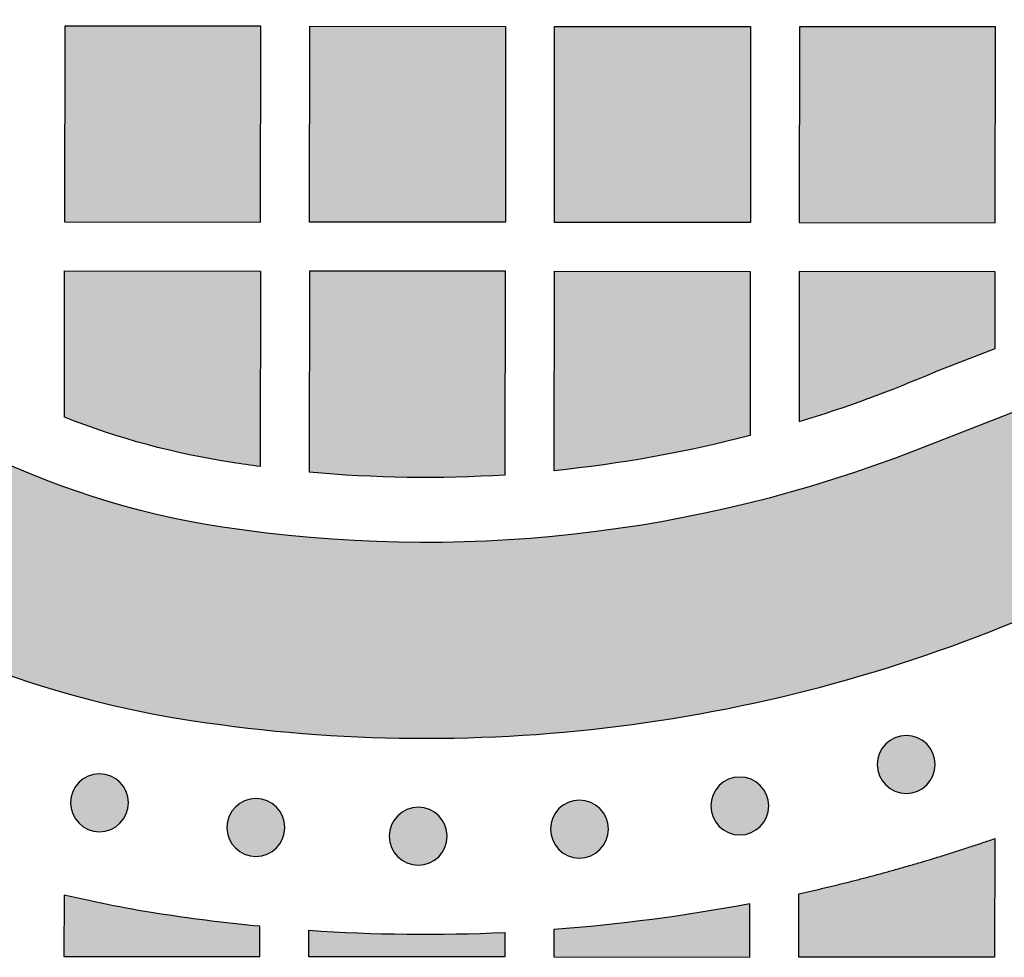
# Model space of a CAD drawing. Header units: millimetres. Extents: x -3873 to -97, y 912 to 4165.
# Tile 396 of 656: x -1791 to -1731, y 2715 to 2772. Entities that reach past the tile are written whole.
import ezdxf

# ---------------------------------------------------------------- set-up
doc = ezdxf.new("R2010")
doc.units = ezdxf.units.MM
doc.layers.add('pattern', color=7, linetype='Continuous', true_color=0x000000)

msp = doc.modelspace()

# ---------------------------------------------------------------- hatches: boundary and pattern name
at = {"layer": 'pattern'}
for points in [[(-1727.66, 2736.284), (-1721.893, 2751.304), (-1736.125, 2745.75), (-1738.634, 2744.818), (-1741.181, 2743.964), (-1743.763, 2743.191), (-1746.376, 2742.501), (-1749.016, 2741.895), (-1751.679, 2741.376), (-1754.36, 2740.944), (-1757.055, 2740.6), (-1759.761, 2740.345), (-1762.471, 2740.178), (-1765.183, 2740.102), (-1767.891, 2740.114), (-1770.592, 2740.214), (-1773.281, 2740.402), (-1775.954, 2740.677), (-1778.606, 2741.037), (-1779.6, 2741.198), (-1780.594, 2741.379), (-1781.586, 2741.58), (-1782.577, 2741.802), (-1783.566, 2742.043), (-1784.552, 2742.304), (-1785.534, 2742.586), (-1786.513, 2742.887), (-1787.487, 2743.209), (-1788.455, 2743.55), (-1789.418, 2743.911), (-1790.374, 2744.291), (-1791.324, 2744.691), (-1792.265, 2745.11), (-1793.199, 2745.548), (-1794.123, 2746.005), (-1795.039, 2746.48), (-1795.944, 2746.973), (-1796.839, 2747.484), (-1797.723, 2748.012), (-1798.596, 2748.558), (-1799.457, 2749.12), (-1800.305, 2749.699), (-1801.141, 2750.293), (-1801.963, 2750.903), (-1802.771, 2751.528), (-1803.566, 2752.168), (-1804.345, 2752.822), (-1805.11, 2753.49), (-1805.86, 2754.171), (-1806.594, 2754.864), (-1807.313, 2755.57), (-1808.017, 2756.29), (-1808.71, 2757.025), (-1809.389, 2757.776), (-1810.055, 2758.542), (-1810.708, 2759.323), (-1811.347, 2760.119), (-1811.97, 2760.928), (-1812.579, 2761.751), (-1813.172, 2762.588), (-1813.749, 2763.437), (-1814.31, 2764.299), (-1814.854, 2765.173), (-1815.381, 2766.058), (-1815.89, 2766.954), (-1816.382, 2767.86), (-1816.855, 2768.776), (-1817.31, 2769.702), (-1817.746, 2770.636), (-1818.164, 2771.578), (-1818.562, 2772.528), (-1818.941, 2773.485), (-1819.3, 2774.448), (-1819.639, 2775.418), (-1819.959, 2776.392), (-1820.259, 2777.371), (-1820.539, 2778.354), (-1820.798, 2779.34), (-1821.038, 2780.33), (-1821.258, 2781.321), (-1821.457, 2782.314), (-1821.637, 2783.308), (-1821.796, 2784.302), (-1822.151, 2786.955), (-1822.421, 2789.628), (-1822.605, 2792.317), (-1822.701, 2795.018), (-1822.708, 2797.727), (-1822.626, 2800.438), (-1822.455, 2803.149), (-1822.196, 2805.854), (-1821.847, 2808.548), (-1821.41, 2811.229), (-1820.886, 2813.89), (-1820.276, 2816.529), (-1819.581, 2819.141), (-1818.804, 2821.722), (-1817.946, 2824.268), (-1817.009, 2826.775), (-1811.43, 2840.997), (-1826.46, 2835.256), (-1827.127, 2833.73), (-1827.768, 2832.189), (-1828.384, 2830.633), (-1828.973, 2829.063), (-1829.535, 2827.481), (-1830.07, 2825.885), (-1830.577, 2824.278), (-1831.056, 2822.66), (-1831.507, 2821.031), (-1831.929, 2819.393), (-1832.322, 2817.745), (-1832.686, 2816.09), (-1833.021, 2814.427), (-1833.326, 2812.758), (-1833.6, 2811.083), (-1833.845, 2809.403), (-1834.06, 2807.719), (-1834.244, 2806.032), (-1834.398, 2804.342), (-1834.522, 2802.651), (-1834.615, 2800.959), (-1834.678, 2799.266), (-1834.711, 2797.575), (-1834.713, 2795.885), (-1834.685, 2794.197), (-1834.628, 2792.513), (-1834.54, 2790.833), (-1834.423, 2789.157), (-1834.276, 2787.487), (-1834.101, 2785.823), (-1833.896, 2784.166), (-1833.663, 2782.517), (-1833.466, 2781.291), (-1833.245, 2780.066), (-1832.999, 2778.841), (-1832.728, 2777.619), (-1832.433, 2776.4), (-1832.112, 2775.183), (-1831.767, 2773.972), (-1831.398, 2772.765), (-1831.004, 2771.563), (-1830.585, 2770.368), (-1830.142, 2769.18), (-1829.675, 2768.001), (-1829.184, 2766.829), (-1828.67, 2765.668), (-1828.132, 2764.516), (-1827.571, 2763.375), (-1826.987, 2762.245), (-1826.381, 2761.128), (-1825.753, 2760.023), (-1825.104, 2758.932), (-1824.433, 2757.855), (-1823.741, 2756.792), (-1823.03, 2755.745), (-1822.298, 2754.714), (-1821.548, 2753.698), (-1820.779, 2752.7), (-1819.992, 2751.72), (-1819.187, 2750.757), (-1818.365, 2749.812), (-1817.528, 2748.886), (-1816.674, 2747.979), (-1815.805, 2747.092), (-1814.92, 2746.222), (-1814.014, 2745.367), (-1813.09, 2744.528), (-1812.147, 2743.704), (-1811.185, 2742.898), (-1810.206, 2742.109), (-1809.209, 2741.338), (-1808.196, 2740.586), (-1807.165, 2739.853), (-1806.119, 2739.139), (-1805.058, 2738.446), (-1803.982, 2737.774), (-1802.892, 2737.122), (-1801.788, 2736.492), (-1800.672, 2735.884), (-1799.544, 2735.299), (-1798.403, 2734.736), (-1797.253, 2734.196), (-1796.092, 2733.679), (-1794.921, 2733.186), (-1793.742, 2732.717), (-1792.555, 2732.272), (-1791.361, 2731.852), (-1790.16, 2731.455), (-1788.954, 2731.084), (-1787.743, 2730.736), (-1786.527, 2730.414), (-1785.308, 2730.116), (-1784.086, 2729.844), (-1782.862, 2729.596), (-1781.637, 2729.372), (-1780.412, 2729.173), (-1778.763, 2728.937), (-1777.107, 2728.73), (-1775.443, 2728.551), (-1773.773, 2728.402), (-1772.098, 2728.281), (-1770.418, 2728.191), (-1768.733, 2728.13), (-1767.046, 2728.1), (-1765.356, 2728.099), (-1763.664, 2728.129), (-1761.972, 2728.189), (-1760.279, 2728.279), (-1758.588, 2728.4), (-1756.898, 2728.551), (-1755.21, 2728.732), (-1753.526, 2728.944), (-1751.846, 2729.186), (-1750.17, 2729.458), (-1748.5, 2729.76), (-1746.837, 2730.091), (-1745.181, 2730.452), (-1743.533, 2730.842), (-1741.894, 2731.262), (-1740.265, 2731.71), (-1738.646, 2732.186), (-1737.037, 2732.69), (-1735.441, 2733.223), (-1733.857, 2733.782), (-1732.287, 2734.368), (-1730.73, 2734.981), (-1729.187, 2735.62)], [(-1776.278, 2759.721), (-1776.268, 2771.721), (-1788.268, 2771.731), (-1788.278, 2759.731)], [(-1761.268, 2771.707), (-1761.278, 2759.708), (-1773.278, 2759.718), (-1773.268, 2771.718)], [(-1746.278, 2759.695), (-1758.278, 2759.705), (-1758.268, 2771.705), (-1746.268, 2771.694)], [(-1731.268, 2771.681), (-1743.268, 2771.692), (-1743.278, 2759.692), (-1731.278, 2759.682)], [(-1776.291, 2744.75), (-1778.004, 2744.991), (-1779.319, 2745.21), (-1780.628, 2745.466), (-1781.93, 2745.759), (-1783.224, 2746.088), (-1784.509, 2746.454), (-1785.782, 2746.856), (-1787.042, 2747.293), (-1788.288, 2747.764), (-1788.281, 2756.731), (-1776.281, 2756.721)], [(-1761.292, 2744.247), (-1761.281, 2756.707), (-1773.281, 2756.718), (-1773.291, 2744.419), (-1771.796, 2744.297), (-1770.297, 2744.204), (-1768.797, 2744.14), (-1767.295, 2744.104), (-1765.793, 2744.097), (-1764.291, 2744.118), (-1762.79, 2744.168)], [(-1758.291, 2744.491), (-1758.281, 2756.705), (-1746.281, 2756.694), (-1746.29, 2746.65), (-1747.769, 2746.279), (-1749.255, 2745.936), (-1750.749, 2745.622), (-1752.249, 2745.338), (-1753.754, 2745.082), (-1755.263, 2744.856), (-1756.776, 2744.659)], [(-1743.289, 2747.498), (-1741.177, 2748.172), (-1739.085, 2748.906), (-1737.014, 2749.699), (-1734.968, 2750.55), (-1731.285, 2751.987), (-1731.281, 2756.681), (-1743.281, 2756.692)], [(-1735.477, 2725.242), (-1735.505, 2725.214), (-1735.534, 2725.187), (-1735.564, 2725.16), (-1735.595, 2725.134), (-1735.626, 2725.108), (-1735.659, 2725.083), (-1735.692, 2725.059), (-1735.726, 2725.035), (-1735.761, 2725.011), (-1735.797, 2724.988), (-1735.833, 2724.966), (-1735.871, 2724.945), (-1735.909, 2724.925), (-1735.947, 2724.905), (-1735.987, 2724.886), (-1736.027, 2724.868), (-1736.068, 2724.851), (-1736.109, 2724.835), (-1736.151, 2724.82), (-1736.193, 2724.806), (-1736.236, 2724.793), (-1736.28, 2724.781), (-1736.324, 2724.77), (-1736.368, 2724.76), (-1736.413, 2724.752), (-1736.458, 2724.744), (-1736.503, 2724.738), (-1736.549, 2724.732), (-1736.594, 2724.728), (-1736.64, 2724.725), (-1736.686, 2724.724), (-1736.732, 2724.723), (-1736.778, 2724.724), (-1736.824, 2724.726), (-1736.869, 2724.729), (-1736.915, 2724.733), (-1736.96, 2724.738), (-1737.006, 2724.745), (-1737.051, 2724.752), (-1737.095, 2724.761), (-1737.14, 2724.771), (-1737.183, 2724.782), (-1737.227, 2724.794), (-1737.27, 2724.807), (-1737.312, 2724.821), (-1737.354, 2724.836), (-1737.396, 2724.853), (-1737.436, 2724.87), (-1737.476, 2724.888), (-1737.516, 2724.906), (-1737.555, 2724.926), (-1737.593, 2724.947), (-1737.63, 2724.968), (-1737.666, 2724.99), (-1737.702, 2725.013), (-1737.737, 2725.036), (-1737.771, 2725.06), (-1737.804, 2725.085), (-1737.837, 2725.11), (-1737.868, 2725.136), (-1737.899, 2725.162), (-1737.929, 2725.189), (-1737.958, 2725.216), (-1737.986, 2725.244), (-1738.013, 2725.272), (-1738.041, 2725.301), (-1738.067, 2725.331), (-1738.093, 2725.362), (-1738.119, 2725.393), (-1738.144, 2725.426), (-1738.169, 2725.459), (-1738.193, 2725.493), (-1738.216, 2725.528), (-1738.239, 2725.564), (-1738.261, 2725.6), (-1738.282, 2725.638), (-1738.303, 2725.676), (-1738.322, 2725.715), (-1738.341, 2725.754), (-1738.359, 2725.794), (-1738.376, 2725.835), (-1738.392, 2725.876), (-1738.407, 2725.918), (-1738.421, 2725.961), (-1738.434, 2726.004), (-1738.446, 2726.047), (-1738.457, 2726.091), (-1738.467, 2726.135), (-1738.476, 2726.18), (-1738.483, 2726.225), (-1738.49, 2726.27), (-1738.495, 2726.316), (-1738.499, 2726.361), (-1738.502, 2726.407), (-1738.504, 2726.453), (-1738.505, 2726.499), (-1738.504, 2726.545), (-1738.502, 2726.591), (-1738.499, 2726.636), (-1738.495, 2726.682), (-1738.49, 2726.728), (-1738.483, 2726.773), (-1738.475, 2726.818), (-1738.467, 2726.862), (-1738.457, 2726.907), (-1738.446, 2726.951), (-1738.434, 2726.994), (-1738.42, 2727.037), (-1738.406, 2727.08), (-1738.391, 2727.121), (-1738.375, 2727.163), (-1738.358, 2727.203), (-1738.34, 2727.244), (-1738.321, 2727.283), (-1738.301, 2727.322), (-1738.281, 2727.36), (-1738.26, 2727.397), (-1738.238, 2727.433), (-1738.215, 2727.469), (-1738.191, 2727.504), (-1738.167, 2727.538), (-1738.143, 2727.571), (-1738.117, 2727.604), (-1738.091, 2727.635), (-1738.065, 2727.666), (-1738.038, 2727.696), (-1738.011, 2727.725), (-1737.984, 2727.753), (-1737.956, 2727.781), (-1737.927, 2727.808), (-1737.897, 2727.834), (-1737.866, 2727.861), (-1737.834, 2727.886), (-1737.802, 2727.912), (-1737.768, 2727.936), (-1737.734, 2727.96), (-1737.699, 2727.984), (-1737.664, 2728.006), (-1737.627, 2728.028), (-1737.59, 2728.05), (-1737.552, 2728.07), (-1737.513, 2728.09), (-1737.474, 2728.108), (-1737.434, 2728.126), (-1737.393, 2728.143), (-1737.351, 2728.159), (-1737.309, 2728.174), (-1737.267, 2728.189), (-1737.224, 2728.202), (-1737.18, 2728.214), (-1737.137, 2728.225), (-1737.092, 2728.234), (-1737.048, 2728.243), (-1737.003, 2728.251), (-1736.957, 2728.257), (-1736.912, 2728.262), (-1736.866, 2728.266), (-1736.82, 2728.269), (-1736.775, 2728.271), (-1736.729, 2728.272), (-1736.683, 2728.271), (-1736.637, 2728.269), (-1736.591, 2728.266), (-1736.545, 2728.262), (-1736.5, 2728.257), (-1736.455, 2728.25), (-1736.41, 2728.242), (-1736.365, 2728.234), (-1736.321, 2728.224), (-1736.277, 2728.213), (-1736.233, 2728.201), (-1736.191, 2728.188), (-1736.148, 2728.173), (-1736.106, 2728.158), (-1736.065, 2728.142), (-1736.024, 2728.125), (-1735.984, 2728.107), (-1735.945, 2728.088), (-1735.906, 2728.069), (-1735.868, 2728.048), (-1735.831, 2728.027), (-1735.794, 2728.005), (-1735.758, 2727.982), (-1735.724, 2727.958), (-1735.689, 2727.934), (-1735.656, 2727.91), (-1735.624, 2727.884), (-1735.592, 2727.859), (-1735.561, 2727.832), (-1735.532, 2727.806), (-1735.503, 2727.778), (-1735.474, 2727.751), (-1735.447, 2727.723), (-1735.42, 2727.694), (-1735.393, 2727.664), (-1735.367, 2727.633), (-1735.341, 2727.601), (-1735.316, 2727.569), (-1735.291, 2727.536), (-1735.267, 2727.501), (-1735.244, 2727.467), (-1735.221, 2727.431), (-1735.199, 2727.394), (-1735.178, 2727.357), (-1735.158, 2727.319), (-1735.138, 2727.28), (-1735.119, 2727.241), (-1735.101, 2727.201), (-1735.084, 2727.16), (-1735.068, 2727.119), (-1735.053, 2727.077), (-1735.039, 2727.034), (-1735.026, 2726.991), (-1735.014, 2726.948), (-1735.003, 2726.904), (-1734.993, 2726.859), (-1734.985, 2726.815), (-1734.977, 2726.77), (-1734.971, 2726.725), (-1734.965, 2726.679), (-1734.961, 2726.633), (-1734.958, 2726.588), (-1734.956, 2726.542), (-1734.956, 2726.496), (-1734.957, 2726.45), (-1734.958, 2726.404), (-1734.961, 2726.358), (-1734.966, 2726.313), (-1734.971, 2726.267), (-1734.977, 2726.222), (-1734.985, 2726.177), (-1734.994, 2726.132), (-1735.004, 2726.088), (-1735.015, 2726.044), (-1735.027, 2726.001), (-1735.04, 2725.958), (-1735.054, 2725.915), (-1735.069, 2725.873), (-1735.085, 2725.832), (-1735.102, 2725.791), (-1735.12, 2725.751), (-1735.139, 2725.712), (-1735.159, 2725.673), (-1735.18, 2725.635), (-1735.201, 2725.598), (-1735.223, 2725.561), (-1735.246, 2725.526), (-1735.269, 2725.491), (-1735.293, 2725.457), (-1735.318, 2725.423), (-1735.343, 2725.391), (-1735.369, 2725.359), (-1735.395, 2725.329), (-1735.422, 2725.299), (-1735.449, 2725.27)], [(-1784.887, 2722.896), (-1784.915, 2722.868), (-1784.944, 2722.841), (-1784.974, 2722.815), (-1785.005, 2722.788), (-1785.037, 2722.763), (-1785.069, 2722.737), (-1785.103, 2722.713), (-1785.137, 2722.689), (-1785.172, 2722.665), (-1785.207, 2722.643), (-1785.244, 2722.621), (-1785.281, 2722.599), (-1785.319, 2722.579), (-1785.358, 2722.559), (-1785.397, 2722.541), (-1785.437, 2722.523), (-1785.478, 2722.506), (-1785.52, 2722.49), (-1785.562, 2722.475), (-1785.604, 2722.46), (-1785.647, 2722.447), (-1785.69, 2722.435), (-1785.734, 2722.424), (-1785.779, 2722.415), (-1785.823, 2722.406), (-1785.868, 2722.398), (-1785.914, 2722.392), (-1785.959, 2722.387), (-1786.005, 2722.383), (-1786.05, 2722.38), (-1786.096, 2722.378), (-1786.142, 2722.377), (-1786.188, 2722.378), (-1786.234, 2722.38), (-1786.28, 2722.383), (-1786.326, 2722.387), (-1786.371, 2722.392), (-1786.416, 2722.399), (-1786.461, 2722.406), (-1786.506, 2722.415), (-1786.55, 2722.425), (-1786.594, 2722.436), (-1786.637, 2722.448), (-1786.68, 2722.461), (-1786.723, 2722.476), (-1786.765, 2722.491), (-1786.806, 2722.507), (-1786.847, 2722.524), (-1786.887, 2722.542), (-1786.926, 2722.561), (-1786.965, 2722.58), (-1787.003, 2722.601), (-1787.04, 2722.622), (-1787.077, 2722.644), (-1787.113, 2722.667), (-1787.147, 2722.691), (-1787.181, 2722.715), (-1787.215, 2722.739), (-1787.247, 2722.765), (-1787.279, 2722.79), (-1787.309, 2722.817), (-1787.339, 2722.843), (-1787.368, 2722.871), (-1787.396, 2722.898), (-1787.424, 2722.926), (-1787.451, 2722.955), (-1787.478, 2722.985), (-1787.504, 2723.016), (-1787.53, 2723.048), (-1787.555, 2723.08), (-1787.58, 2723.113), (-1787.604, 2723.148), (-1787.627, 2723.182), (-1787.65, 2723.218), (-1787.672, 2723.255), (-1787.693, 2723.292), (-1787.713, 2723.33), (-1787.733, 2723.369), (-1787.752, 2723.408), (-1787.77, 2723.448), (-1787.787, 2723.489), (-1787.803, 2723.53), (-1787.818, 2723.572), (-1787.832, 2723.615), (-1787.845, 2723.658), (-1787.857, 2723.701), (-1787.868, 2723.745), (-1787.878, 2723.79), (-1787.886, 2723.834), (-1787.894, 2723.879), (-1787.9, 2723.924), (-1787.906, 2723.97), (-1787.91, 2724.016), (-1787.913, 2724.061), (-1787.915, 2724.107), (-1787.915, 2724.153), (-1787.914, 2724.199), (-1787.913, 2724.245), (-1787.91, 2724.291), (-1787.905, 2724.336), (-1787.9, 2724.382), (-1787.894, 2724.427), (-1787.886, 2724.472), (-1787.877, 2724.517), (-1787.867, 2724.561), (-1787.856, 2724.605), (-1787.844, 2724.648), (-1787.831, 2724.691), (-1787.817, 2724.734), (-1787.802, 2724.776), (-1787.786, 2724.817), (-1787.768, 2724.858), (-1787.751, 2724.898), (-1787.732, 2724.937), (-1787.712, 2724.976), (-1787.691, 2725.014), (-1787.67, 2725.051), (-1787.648, 2725.088), (-1787.625, 2725.123), (-1787.602, 2725.158), (-1787.578, 2725.192), (-1787.553, 2725.226), (-1787.528, 2725.258), (-1787.502, 2725.29), (-1787.476, 2725.32), (-1787.449, 2725.35), (-1787.422, 2725.379), (-1787.394, 2725.407), (-1787.366, 2725.435), (-1787.337, 2725.462), (-1787.307, 2725.489), (-1787.276, 2725.515), (-1787.245, 2725.541), (-1787.212, 2725.566), (-1787.179, 2725.59), (-1787.145, 2725.614), (-1787.11, 2725.638), (-1787.074, 2725.661), (-1787.038, 2725.683), (-1787, 2725.704), (-1786.962, 2725.724), (-1786.924, 2725.744), (-1786.884, 2725.763), (-1786.844, 2725.781), (-1786.803, 2725.798), (-1786.762, 2725.814), (-1786.72, 2725.829), (-1786.678, 2725.843), (-1786.635, 2725.856), (-1786.591, 2725.868), (-1786.547, 2725.879), (-1786.503, 2725.889), (-1786.458, 2725.897), (-1786.413, 2725.905), (-1786.368, 2725.911), (-1786.322, 2725.917), (-1786.277, 2725.921), (-1786.231, 2725.924), (-1786.185, 2725.925), (-1786.139, 2725.926), (-1786.093, 2725.925), (-1786.047, 2725.923), (-1786.002, 2725.92), (-1785.956, 2725.916), (-1785.911, 2725.911), (-1785.865, 2725.904), (-1785.82, 2725.897), (-1785.776, 2725.888), (-1785.731, 2725.878), (-1785.687, 2725.867), (-1785.644, 2725.855), (-1785.601, 2725.842), (-1785.559, 2725.828), (-1785.517, 2725.813), (-1785.475, 2725.796), (-1785.435, 2725.779), (-1785.395, 2725.761), (-1785.355, 2725.743), (-1785.316, 2725.723), (-1785.278, 2725.702), (-1785.241, 2725.681), (-1785.205, 2725.659), (-1785.169, 2725.636), (-1785.134, 2725.613), (-1785.1, 2725.589), (-1785.067, 2725.564), (-1785.034, 2725.539), (-1785.003, 2725.513), (-1784.972, 2725.487), (-1784.942, 2725.46), (-1784.913, 2725.433), (-1784.885, 2725.405), (-1784.858, 2725.377), (-1784.83, 2725.348), (-1784.804, 2725.318), (-1784.777, 2725.287), (-1784.752, 2725.256), (-1784.727, 2725.223), (-1784.702, 2725.19), (-1784.678, 2725.156), (-1784.655, 2725.121), (-1784.632, 2725.085), (-1784.61, 2725.049), (-1784.589, 2725.011), (-1784.568, 2724.973), (-1784.548, 2724.934), (-1784.53, 2724.895), (-1784.512, 2724.855), (-1784.495, 2724.814), (-1784.479, 2724.773), (-1784.464, 2724.731), (-1784.45, 2724.688), (-1784.437, 2724.645), (-1784.425, 2724.602), (-1784.414, 2724.558), (-1784.404, 2724.514), (-1784.395, 2724.469), (-1784.387, 2724.424), (-1784.381, 2724.379), (-1784.376, 2724.333), (-1784.372, 2724.288), (-1784.369, 2724.242), (-1784.367, 2724.196), (-1784.366, 2724.15), (-1784.367, 2724.104), (-1784.369, 2724.058), (-1784.372, 2724.012), (-1784.376, 2723.967), (-1784.381, 2723.921), (-1784.388, 2723.876), (-1784.396, 2723.831), (-1784.404, 2723.787), (-1784.414, 2723.742), (-1784.425, 2723.698), (-1784.437, 2723.655), (-1784.451, 2723.612), (-1784.465, 2723.569), (-1784.48, 2723.528), (-1784.496, 2723.486), (-1784.513, 2723.445), (-1784.531, 2723.405), (-1784.55, 2723.366), (-1784.57, 2723.327), (-1784.59, 2723.289), (-1784.611, 2723.252), (-1784.633, 2723.216), (-1784.656, 2723.18), (-1784.68, 2723.145), (-1784.704, 2723.111), (-1784.728, 2723.078), (-1784.754, 2723.045), (-1784.779, 2723.014), (-1784.806, 2722.983), (-1784.832, 2722.953), (-1784.86, 2722.924)], [(-1745.672, 2722.697), (-1745.7, 2722.669), (-1745.729, 2722.642), (-1745.759, 2722.615), (-1745.79, 2722.589), (-1745.822, 2722.564), (-1745.854, 2722.538), (-1745.888, 2722.514), (-1745.922, 2722.49), (-1745.957, 2722.466), (-1745.992, 2722.444), (-1746.029, 2722.422), (-1746.066, 2722.4), (-1746.104, 2722.38), (-1746.143, 2722.36), (-1746.182, 2722.341), (-1746.222, 2722.324), (-1746.263, 2722.307), (-1746.305, 2722.29), (-1746.347, 2722.275), (-1746.389, 2722.261), (-1746.432, 2722.248), (-1746.476, 2722.236), (-1746.519, 2722.225), (-1746.564, 2722.216), (-1746.608, 2722.207), (-1746.653, 2722.199), (-1746.699, 2722.193), (-1746.744, 2722.188), (-1746.79, 2722.183), (-1746.836, 2722.18), (-1746.881, 2722.179), (-1746.927, 2722.178), (-1746.973, 2722.179), (-1747.019, 2722.181), (-1747.065, 2722.184), (-1747.111, 2722.188), (-1747.156, 2722.193), (-1747.201, 2722.2), (-1747.246, 2722.207), (-1747.291, 2722.216), (-1747.335, 2722.226), (-1747.379, 2722.237), (-1747.423, 2722.249), (-1747.465, 2722.262), (-1747.508, 2722.276), (-1747.55, 2722.292), (-1747.591, 2722.308), (-1747.632, 2722.325), (-1747.672, 2722.343), (-1747.711, 2722.362), (-1747.75, 2722.381), (-1747.788, 2722.402), (-1747.825, 2722.423), (-1747.862, 2722.445), (-1747.898, 2722.468), (-1747.932, 2722.491), (-1747.967, 2722.515), (-1748, 2722.54), (-1748.032, 2722.565), (-1748.064, 2722.591), (-1748.095, 2722.617), (-1748.124, 2722.644), (-1748.153, 2722.671), (-1748.182, 2722.699), (-1748.209, 2722.727), (-1748.236, 2722.756), (-1748.263, 2722.786), (-1748.289, 2722.817), (-1748.315, 2722.848), (-1748.34, 2722.881), (-1748.365, 2722.914), (-1748.389, 2722.948), (-1748.412, 2722.983), (-1748.435, 2723.019), (-1748.457, 2723.056), (-1748.478, 2723.093), (-1748.498, 2723.131), (-1748.518, 2723.17), (-1748.537, 2723.209), (-1748.555, 2723.249), (-1748.572, 2723.29), (-1748.588, 2723.331), (-1748.603, 2723.373), (-1748.617, 2723.416), (-1748.63, 2723.459), (-1748.642, 2723.502), (-1748.653, 2723.546), (-1748.663, 2723.59), (-1748.671, 2723.635), (-1748.679, 2723.68), (-1748.685, 2723.725), (-1748.691, 2723.771), (-1748.695, 2723.816), (-1748.698, 2723.862), (-1748.7, 2723.908), (-1748.7, 2723.954), (-1748.699, 2724), (-1748.698, 2724.046), (-1748.695, 2724.092), (-1748.69, 2724.137), (-1748.685, 2724.183), (-1748.679, 2724.228), (-1748.671, 2724.273), (-1748.662, 2724.318), (-1748.652, 2724.362), (-1748.641, 2724.406), (-1748.629, 2724.449), (-1748.616, 2724.492), (-1748.602, 2724.535), (-1748.587, 2724.577), (-1748.571, 2724.618), (-1748.554, 2724.659), (-1748.536, 2724.699), (-1748.517, 2724.738), (-1748.497, 2724.777), (-1748.476, 2724.815), (-1748.455, 2724.852), (-1748.433, 2724.889), (-1748.41, 2724.924), (-1748.387, 2724.959), (-1748.363, 2724.993), (-1748.338, 2725.026), (-1748.313, 2725.059), (-1748.287, 2725.09), (-1748.261, 2725.121), (-1748.234, 2725.151), (-1748.207, 2725.18), (-1748.179, 2725.208), (-1748.151, 2725.236), (-1748.122, 2725.263), (-1748.092, 2725.29), (-1748.061, 2725.316), (-1748.03, 2725.341), (-1747.997, 2725.367), (-1747.964, 2725.391), (-1747.93, 2725.415), (-1747.895, 2725.439), (-1747.859, 2725.461), (-1747.823, 2725.483), (-1747.785, 2725.505), (-1747.747, 2725.525), (-1747.709, 2725.545), (-1747.669, 2725.564), (-1747.629, 2725.581), (-1747.588, 2725.598), (-1747.547, 2725.615), (-1747.505, 2725.63), (-1747.463, 2725.644), (-1747.42, 2725.657), (-1747.376, 2725.669), (-1747.332, 2725.68), (-1747.288, 2725.689), (-1747.243, 2725.698), (-1747.198, 2725.706), (-1747.153, 2725.712), (-1747.107, 2725.717), (-1747.062, 2725.722), (-1747.016, 2725.725), (-1746.97, 2725.726), (-1746.924, 2725.727), (-1746.878, 2725.726), (-1746.832, 2725.724), (-1746.787, 2725.721), (-1746.741, 2725.717), (-1746.696, 2725.712), (-1746.65, 2725.705), (-1746.605, 2725.698), (-1746.561, 2725.689), (-1746.516, 2725.679), (-1746.473, 2725.668), (-1746.429, 2725.656), (-1746.386, 2725.643), (-1746.344, 2725.629), (-1746.302, 2725.613), (-1746.26, 2725.597), (-1746.22, 2725.58), (-1746.18, 2725.562), (-1746.14, 2725.543), (-1746.101, 2725.524), (-1746.063, 2725.503), (-1746.026, 2725.482), (-1745.99, 2725.46), (-1745.954, 2725.437), (-1745.919, 2725.414), (-1745.885, 2725.39), (-1745.852, 2725.365), (-1745.819, 2725.34), (-1745.788, 2725.314), (-1745.757, 2725.288), (-1745.727, 2725.261), (-1745.698, 2725.234), (-1745.67, 2725.206), (-1745.643, 2725.178), (-1745.615, 2725.149), (-1745.589, 2725.119), (-1745.563, 2725.088), (-1745.537, 2725.057), (-1745.512, 2725.024), (-1745.487, 2724.991), (-1745.463, 2724.957), (-1745.44, 2724.922), (-1745.417, 2724.886), (-1745.395, 2724.849), (-1745.374, 2724.812), (-1745.353, 2724.774), (-1745.334, 2724.735), (-1745.315, 2724.696), (-1745.297, 2724.656), (-1745.28, 2724.615), (-1745.264, 2724.574), (-1745.249, 2724.532), (-1745.235, 2724.489), (-1745.222, 2724.446), (-1745.21, 2724.403), (-1745.199, 2724.359), (-1745.189, 2724.315), (-1745.18, 2724.27), (-1745.173, 2724.225), (-1745.166, 2724.18), (-1745.161, 2724.134), (-1745.157, 2724.089), (-1745.154, 2724.043), (-1745.152, 2723.997), (-1745.151, 2723.951), (-1745.152, 2723.905), (-1745.154, 2723.859), (-1745.157, 2723.813), (-1745.161, 2723.768), (-1745.166, 2723.722), (-1745.173, 2723.677), (-1745.181, 2723.632), (-1745.189, 2723.587), (-1745.199, 2723.543), (-1745.21, 2723.499), (-1745.222, 2723.456), (-1745.236, 2723.413), (-1745.25, 2723.37), (-1745.265, 2723.328), (-1745.281, 2723.287), (-1745.298, 2723.246), (-1745.316, 2723.206), (-1745.335, 2723.167), (-1745.355, 2723.128), (-1745.375, 2723.09), (-1745.396, 2723.053), (-1745.418, 2723.016), (-1745.441, 2722.981), (-1745.465, 2722.946), (-1745.489, 2722.912), (-1745.513, 2722.878), (-1745.539, 2722.846), (-1745.565, 2722.815), (-1745.591, 2722.784), (-1745.618, 2722.754), (-1745.645, 2722.725)], [(-1775.308, 2721.378), (-1775.337, 2721.35), (-1775.366, 2721.323), (-1775.396, 2721.297), (-1775.426, 2721.27), (-1775.458, 2721.245), (-1775.49, 2721.219), (-1775.524, 2721.195), (-1775.558, 2721.171), (-1775.593, 2721.147), (-1775.629, 2721.125), (-1775.665, 2721.103), (-1775.702, 2721.081), (-1775.74, 2721.061), (-1775.779, 2721.041), (-1775.819, 2721.023), (-1775.859, 2721.005), (-1775.899, 2720.988), (-1775.941, 2720.972), (-1775.983, 2720.957), (-1776.025, 2720.942), (-1776.068, 2720.929), (-1776.112, 2720.917), (-1776.156, 2720.906), (-1776.2, 2720.897), (-1776.245, 2720.888), (-1776.29, 2720.88), (-1776.335, 2720.874), (-1776.38, 2720.869), (-1776.426, 2720.865), (-1776.472, 2720.862), (-1776.518, 2720.86), (-1776.564, 2720.859), (-1776.609, 2720.86), (-1776.655, 2720.862), (-1776.701, 2720.865), (-1776.747, 2720.869), (-1776.792, 2720.874), (-1776.837, 2720.881), (-1776.882, 2720.888), (-1776.927, 2720.897), (-1776.971, 2720.907), (-1777.015, 2720.918), (-1777.059, 2720.93), (-1777.102, 2720.943), (-1777.144, 2720.958), (-1777.186, 2720.973), (-1777.227, 2720.989), (-1777.268, 2721.006), (-1777.308, 2721.024), (-1777.348, 2721.043), (-1777.386, 2721.062), (-1777.424, 2721.083), (-1777.462, 2721.104), (-1777.498, 2721.126), (-1777.534, 2721.149), (-1777.569, 2721.172), (-1777.603, 2721.197), (-1777.636, 2721.221), (-1777.668, 2721.247), (-1777.7, 2721.272), (-1777.731, 2721.299), (-1777.761, 2721.325), (-1777.79, 2721.353), (-1777.818, 2721.38), (-1777.845, 2721.408), (-1777.872, 2721.437), (-1777.899, 2721.467), (-1777.925, 2721.498), (-1777.951, 2721.53), (-1777.976, 2721.562), (-1778.001, 2721.595), (-1778.025, 2721.629), (-1778.048, 2721.664), (-1778.071, 2721.7), (-1778.093, 2721.737), (-1778.114, 2721.774), (-1778.135, 2721.812), (-1778.154, 2721.851), (-1778.173, 2721.89), (-1778.191, 2721.93), (-1778.208, 2721.971), (-1778.224, 2722.012), (-1778.239, 2722.054), (-1778.253, 2722.097), (-1778.266, 2722.14), (-1778.278, 2722.183), (-1778.289, 2722.227), (-1778.299, 2722.272), (-1778.308, 2722.316), (-1778.315, 2722.361), (-1778.322, 2722.406), (-1778.327, 2722.452), (-1778.331, 2722.498), (-1778.334, 2722.543), (-1778.336, 2722.589), (-1778.336, 2722.635), (-1778.336, 2722.681), (-1778.334, 2722.727), (-1778.331, 2722.773), (-1778.327, 2722.818), (-1778.321, 2722.864), (-1778.315, 2722.909), (-1778.307, 2722.954), (-1778.298, 2722.999), (-1778.288, 2723.043), (-1778.277, 2723.087), (-1778.265, 2723.13), (-1778.252, 2723.173), (-1778.238, 2723.216), (-1778.223, 2723.258), (-1778.207, 2723.299), (-1778.19, 2723.34), (-1778.172, 2723.38), (-1778.153, 2723.419), (-1778.133, 2723.458), (-1778.113, 2723.496), (-1778.091, 2723.533), (-1778.069, 2723.57), (-1778.046, 2723.605), (-1778.023, 2723.64), (-1777.999, 2723.674), (-1777.974, 2723.708), (-1777.949, 2723.74), (-1777.923, 2723.772), (-1777.897, 2723.802), (-1777.87, 2723.832), (-1777.843, 2723.861), (-1777.815, 2723.889), (-1777.787, 2723.917), (-1777.758, 2723.944), (-1777.728, 2723.971), (-1777.698, 2723.997), (-1777.666, 2724.023), (-1777.633, 2724.048), (-1777.6, 2724.072), (-1777.566, 2724.096), (-1777.531, 2724.12), (-1777.495, 2724.143), (-1777.459, 2724.165), (-1777.422, 2724.186), (-1777.384, 2724.206), (-1777.345, 2724.226), (-1777.305, 2724.245), (-1777.265, 2724.263), (-1777.224, 2724.28), (-1777.183, 2724.296), (-1777.141, 2724.311), (-1777.099, 2724.325), (-1777.056, 2724.338), (-1777.012, 2724.35), (-1776.968, 2724.361), (-1776.924, 2724.371), (-1776.879, 2724.379), (-1776.834, 2724.387), (-1776.789, 2724.393), (-1776.744, 2724.399), (-1776.698, 2724.403), (-1776.652, 2724.406), (-1776.606, 2724.407), (-1776.56, 2724.408), (-1776.514, 2724.407), (-1776.469, 2724.405), (-1776.423, 2724.402), (-1776.377, 2724.398), (-1776.332, 2724.393), (-1776.286, 2724.386), (-1776.242, 2724.379), (-1776.197, 2724.37), (-1776.153, 2724.36), (-1776.109, 2724.349), (-1776.065, 2724.337), (-1776.022, 2724.324), (-1775.98, 2724.31), (-1775.938, 2724.295), (-1775.897, 2724.278), (-1775.856, 2724.261), (-1775.816, 2724.243), (-1775.776, 2724.224), (-1775.738, 2724.205), (-1775.7, 2724.184), (-1775.662, 2724.163), (-1775.626, 2724.141), (-1775.59, 2724.118), (-1775.555, 2724.095), (-1775.521, 2724.071), (-1775.488, 2724.046), (-1775.456, 2724.021), (-1775.424, 2723.995), (-1775.393, 2723.969), (-1775.363, 2723.942), (-1775.334, 2723.915), (-1775.306, 2723.887), (-1775.279, 2723.859), (-1775.252, 2723.83), (-1775.225, 2723.8), (-1775.199, 2723.769), (-1775.173, 2723.738), (-1775.148, 2723.705), (-1775.123, 2723.672), (-1775.099, 2723.638), (-1775.076, 2723.603), (-1775.053, 2723.567), (-1775.031, 2723.53), (-1775.01, 2723.493), (-1774.989, 2723.455), (-1774.97, 2723.416), (-1774.951, 2723.377), (-1774.933, 2723.337), (-1774.916, 2723.296), (-1774.9, 2723.255), (-1774.885, 2723.213), (-1774.871, 2723.17), (-1774.858, 2723.127), (-1774.846, 2723.084), (-1774.835, 2723.04), (-1774.825, 2722.996), (-1774.816, 2722.951), (-1774.809, 2722.906), (-1774.802, 2722.861), (-1774.797, 2722.815), (-1774.793, 2722.77), (-1774.79, 2722.724), (-1774.788, 2722.678), (-1774.788, 2722.632), (-1774.788, 2722.586), (-1774.79, 2722.54), (-1774.793, 2722.494), (-1774.797, 2722.449), (-1774.803, 2722.403), (-1774.809, 2722.358), (-1774.817, 2722.313), (-1774.826, 2722.269), (-1774.836, 2722.224), (-1774.847, 2722.18), (-1774.859, 2722.137), (-1774.872, 2722.094), (-1774.886, 2722.051), (-1774.901, 2722.01), (-1774.917, 2721.968), (-1774.934, 2721.927), (-1774.952, 2721.887), (-1774.971, 2721.848), (-1774.991, 2721.809), (-1775.011, 2721.771), (-1775.033, 2721.734), (-1775.055, 2721.698), (-1775.077, 2721.662), (-1775.101, 2721.627), (-1775.125, 2721.593), (-1775.15, 2721.56), (-1775.175, 2721.527), (-1775.201, 2721.496), (-1775.227, 2721.465), (-1775.254, 2721.435), (-1775.281, 2721.406)], [(-1755.495, 2721.282), (-1755.523, 2721.254), (-1755.552, 2721.227), (-1755.582, 2721.201), (-1755.613, 2721.174), (-1755.644, 2721.149), (-1755.677, 2721.123), (-1755.71, 2721.099), (-1755.744, 2721.075), (-1755.779, 2721.051), (-1755.815, 2721.029), (-1755.851, 2721.007), (-1755.889, 2720.985), (-1755.927, 2720.965), (-1755.965, 2720.945), (-1756.005, 2720.927), (-1756.045, 2720.909), (-1756.086, 2720.892), (-1756.127, 2720.876), (-1756.169, 2720.861), (-1756.212, 2720.846), (-1756.255, 2720.833), (-1756.298, 2720.821), (-1756.342, 2720.81), (-1756.386, 2720.801), (-1756.431, 2720.792), (-1756.476, 2720.784), (-1756.521, 2720.778), (-1756.567, 2720.773), (-1756.612, 2720.769), (-1756.658, 2720.766), (-1756.704, 2720.764), (-1756.75, 2720.763), (-1756.796, 2720.764), (-1756.842, 2720.766), (-1756.887, 2720.769), (-1756.933, 2720.773), (-1756.979, 2720.778), (-1757.024, 2720.785), (-1757.069, 2720.792), (-1757.113, 2720.801), (-1757.158, 2720.811), (-1757.202, 2720.822), (-1757.245, 2720.834), (-1757.288, 2720.847), (-1757.33, 2720.862), (-1757.372, 2720.877), (-1757.414, 2720.893), (-1757.454, 2720.91), (-1757.495, 2720.928), (-1757.534, 2720.947), (-1757.573, 2720.966), (-1757.611, 2720.987), (-1757.648, 2721.008), (-1757.684, 2721.03), (-1757.72, 2721.053), (-1757.755, 2721.077), (-1757.789, 2721.101), (-1757.822, 2721.125), (-1757.855, 2721.151), (-1757.886, 2721.176), (-1757.917, 2721.203), (-1757.947, 2721.229), (-1757.976, 2721.257), (-1758.004, 2721.284), (-1758.032, 2721.312), (-1758.059, 2721.341), (-1758.085, 2721.371), (-1758.112, 2721.402), (-1758.137, 2721.434), (-1758.163, 2721.466), (-1758.187, 2721.499), (-1758.211, 2721.533), (-1758.235, 2721.568), (-1758.257, 2721.604), (-1758.279, 2721.641), (-1758.3, 2721.678), (-1758.321, 2721.716), (-1758.341, 2721.755), (-1758.359, 2721.794), (-1758.377, 2721.834), (-1758.394, 2721.875), (-1758.41, 2721.916), (-1758.425, 2721.958), (-1758.439, 2722.001), (-1758.453, 2722.044), (-1758.465, 2722.087), (-1758.475, 2722.131), (-1758.485, 2722.176), (-1758.494, 2722.22), (-1758.502, 2722.265), (-1758.508, 2722.31), (-1758.513, 2722.356), (-1758.517, 2722.402), (-1758.52, 2722.447), (-1758.522, 2722.493), (-1758.523, 2722.539), (-1758.522, 2722.585), (-1758.52, 2722.631), (-1758.517, 2722.677), (-1758.513, 2722.722), (-1758.508, 2722.768), (-1758.501, 2722.813), (-1758.493, 2722.858), (-1758.485, 2722.903), (-1758.475, 2722.947), (-1758.464, 2722.991), (-1758.452, 2723.034), (-1758.439, 2723.077), (-1758.424, 2723.12), (-1758.409, 2723.162), (-1758.393, 2723.203), (-1758.376, 2723.244), (-1758.358, 2723.284), (-1758.339, 2723.323), (-1758.32, 2723.362), (-1758.299, 2723.4), (-1758.278, 2723.437), (-1758.256, 2723.474), (-1758.233, 2723.509), (-1758.209, 2723.544), (-1758.185, 2723.578), (-1758.161, 2723.612), (-1758.135, 2723.644), (-1758.11, 2723.676), (-1758.083, 2723.706), (-1758.057, 2723.736), (-1758.029, 2723.765), (-1758.002, 2723.793), (-1757.974, 2723.821), (-1757.945, 2723.848), (-1757.915, 2723.875), (-1757.884, 2723.901), (-1757.852, 2723.927), (-1757.82, 2723.952), (-1757.787, 2723.976), (-1757.752, 2724), (-1757.717, 2724.024), (-1757.682, 2724.047), (-1757.645, 2724.069), (-1757.608, 2724.09), (-1757.57, 2724.11), (-1757.531, 2724.13), (-1757.492, 2724.149), (-1757.452, 2724.167), (-1757.411, 2724.184), (-1757.37, 2724.2), (-1757.328, 2724.215), (-1757.285, 2724.229), (-1757.242, 2724.242), (-1757.199, 2724.254), (-1757.155, 2724.265), (-1757.11, 2724.275), (-1757.066, 2724.283), (-1757.021, 2724.291), (-1756.976, 2724.297), (-1756.93, 2724.303), (-1756.884, 2724.307), (-1756.839, 2724.31), (-1756.793, 2724.311), (-1756.747, 2724.312), (-1756.701, 2724.311), (-1756.655, 2724.309), (-1756.609, 2724.306), (-1756.564, 2724.302), (-1756.518, 2724.297), (-1756.473, 2724.29), (-1756.428, 2724.283), (-1756.383, 2724.274), (-1756.339, 2724.264), (-1756.295, 2724.253), (-1756.252, 2724.241), (-1756.209, 2724.228), (-1756.166, 2724.214), (-1756.124, 2724.199), (-1756.083, 2724.182), (-1756.042, 2724.165), (-1756.002, 2724.147), (-1755.963, 2724.128), (-1755.924, 2724.109), (-1755.886, 2724.088), (-1755.849, 2724.067), (-1755.812, 2724.045), (-1755.777, 2724.022), (-1755.742, 2723.999), (-1755.708, 2723.975), (-1755.674, 2723.95), (-1755.642, 2723.925), (-1755.61, 2723.899), (-1755.58, 2723.873), (-1755.55, 2723.846), (-1755.521, 2723.819), (-1755.493, 2723.791), (-1755.465, 2723.763), (-1755.438, 2723.734), (-1755.411, 2723.704), (-1755.385, 2723.673), (-1755.359, 2723.642), (-1755.334, 2723.609), (-1755.31, 2723.576), (-1755.285, 2723.542), (-1755.262, 2723.507), (-1755.239, 2723.471), (-1755.217, 2723.435), (-1755.196, 2723.397), (-1755.176, 2723.359), (-1755.156, 2723.32), (-1755.137, 2723.281), (-1755.119, 2723.241), (-1755.102, 2723.2), (-1755.086, 2723.159), (-1755.071, 2723.117), (-1755.057, 2723.074), (-1755.044, 2723.031), (-1755.032, 2722.988), (-1755.021, 2722.944), (-1755.011, 2722.9), (-1755.003, 2722.855), (-1754.995, 2722.81), (-1754.989, 2722.765), (-1754.983, 2722.719), (-1754.979, 2722.674), (-1754.976, 2722.628), (-1754.975, 2722.582), (-1754.974, 2722.536), (-1754.975, 2722.49), (-1754.976, 2722.444), (-1754.979, 2722.398), (-1754.984, 2722.353), (-1754.989, 2722.307), (-1754.996, 2722.262), (-1755.003, 2722.217), (-1755.012, 2722.173), (-1755.022, 2722.128), (-1755.033, 2722.084), (-1755.045, 2722.041), (-1755.058, 2721.998), (-1755.072, 2721.955), (-1755.087, 2721.914), (-1755.104, 2721.872), (-1755.121, 2721.831), (-1755.139, 2721.791), (-1755.157, 2721.752), (-1755.177, 2721.713), (-1755.198, 2721.675), (-1755.219, 2721.638), (-1755.241, 2721.602), (-1755.264, 2721.566), (-1755.287, 2721.531), (-1755.311, 2721.497), (-1755.336, 2721.464), (-1755.361, 2721.431), (-1755.387, 2721.4), (-1755.413, 2721.369), (-1755.44, 2721.339), (-1755.467, 2721.31)], [(-1765.364, 2720.841), (-1765.392, 2720.813), (-1765.421, 2720.786), (-1765.451, 2720.76), (-1765.482, 2720.733), (-1765.514, 2720.708), (-1765.546, 2720.682), (-1765.579, 2720.658), (-1765.613, 2720.634), (-1765.648, 2720.61), (-1765.684, 2720.588), (-1765.721, 2720.566), (-1765.758, 2720.545), (-1765.796, 2720.524), (-1765.835, 2720.504), (-1765.874, 2720.486), (-1765.914, 2720.468), (-1765.955, 2720.451), (-1765.996, 2720.435), (-1766.038, 2720.42), (-1766.081, 2720.406), (-1766.124, 2720.392), (-1766.167, 2720.38), (-1766.211, 2720.37), (-1766.256, 2720.36), (-1766.3, 2720.351), (-1766.345, 2720.343), (-1766.39, 2720.337), (-1766.436, 2720.332), (-1766.482, 2720.328), (-1766.527, 2720.325), (-1766.573, 2720.323), (-1766.619, 2720.322), (-1766.665, 2720.323), (-1766.711, 2720.325), (-1766.757, 2720.328), (-1766.802, 2720.332), (-1766.848, 2720.337), (-1766.893, 2720.344), (-1766.938, 2720.352), (-1766.983, 2720.36), (-1767.027, 2720.37), (-1767.071, 2720.381), (-1767.114, 2720.393), (-1767.157, 2720.406), (-1767.2, 2720.421), (-1767.242, 2720.436), (-1767.283, 2720.452), (-1767.324, 2720.469), (-1767.364, 2720.487), (-1767.403, 2720.506), (-1767.442, 2720.525), (-1767.48, 2720.546), (-1767.517, 2720.567), (-1767.554, 2720.589), (-1767.589, 2720.612), (-1767.624, 2720.636), (-1767.658, 2720.66), (-1767.692, 2720.684), (-1767.724, 2720.71), (-1767.756, 2720.735), (-1767.786, 2720.762), (-1767.816, 2720.788), (-1767.845, 2720.816), (-1767.873, 2720.843), (-1767.901, 2720.871), (-1767.928, 2720.9), (-1767.955, 2720.93), (-1767.981, 2720.961), (-1768.007, 2720.993), (-1768.032, 2721.025), (-1768.056, 2721.058), (-1768.08, 2721.093), (-1768.104, 2721.128), (-1768.127, 2721.163), (-1768.149, 2721.2), (-1768.17, 2721.237), (-1768.19, 2721.275), (-1768.21, 2721.314), (-1768.229, 2721.353), (-1768.247, 2721.393), (-1768.264, 2721.434), (-1768.28, 2721.475), (-1768.295, 2721.517), (-1768.309, 2721.56), (-1768.322, 2721.603), (-1768.334, 2721.646), (-1768.345, 2721.69), (-1768.355, 2721.735), (-1768.363, 2721.779), (-1768.371, 2721.824), (-1768.377, 2721.869), (-1768.383, 2721.915), (-1768.387, 2721.961), (-1768.39, 2722.006), (-1768.391, 2722.052), (-1768.392, 2722.098), (-1768.391, 2722.144), (-1768.389, 2722.19), (-1768.386, 2722.236), (-1768.382, 2722.281), (-1768.377, 2722.327), (-1768.37, 2722.372), (-1768.363, 2722.417), (-1768.354, 2722.462), (-1768.344, 2722.506), (-1768.333, 2722.55), (-1768.321, 2722.593), (-1768.308, 2722.636), (-1768.294, 2722.679), (-1768.279, 2722.721), (-1768.262, 2722.762), (-1768.245, 2722.803), (-1768.227, 2722.843), (-1768.208, 2722.882), (-1768.189, 2722.921), (-1768.168, 2722.959), (-1768.147, 2722.996), (-1768.125, 2723.033), (-1768.102, 2723.068), (-1768.079, 2723.103), (-1768.055, 2723.137), (-1768.03, 2723.171), (-1768.005, 2723.203), (-1767.979, 2723.235), (-1767.953, 2723.265), (-1767.926, 2723.295), (-1767.899, 2723.324), (-1767.871, 2723.352), (-1767.843, 2723.38), (-1767.814, 2723.407), (-1767.784, 2723.434), (-1767.753, 2723.46), (-1767.722, 2723.486), (-1767.689, 2723.511), (-1767.656, 2723.535), (-1767.622, 2723.56), (-1767.587, 2723.583), (-1767.551, 2723.606), (-1767.515, 2723.628), (-1767.477, 2723.649), (-1767.439, 2723.669), (-1767.4, 2723.689), (-1767.361, 2723.708), (-1767.321, 2723.726), (-1767.28, 2723.743), (-1767.239, 2723.759), (-1767.197, 2723.774), (-1767.154, 2723.788), (-1767.111, 2723.801), (-1767.068, 2723.813), (-1767.024, 2723.824), (-1766.98, 2723.834), (-1766.935, 2723.842), (-1766.89, 2723.85), (-1766.845, 2723.856), (-1766.799, 2723.862), (-1766.754, 2723.866), (-1766.708, 2723.869), (-1766.662, 2723.87), (-1766.616, 2723.871), (-1766.57, 2723.87), (-1766.524, 2723.869), (-1766.478, 2723.866), (-1766.433, 2723.861), (-1766.387, 2723.856), (-1766.342, 2723.849), (-1766.297, 2723.842), (-1766.253, 2723.833), (-1766.208, 2723.823), (-1766.164, 2723.812), (-1766.121, 2723.8), (-1766.078, 2723.787), (-1766.035, 2723.773), (-1765.994, 2723.758), (-1765.952, 2723.741), (-1765.911, 2723.724), (-1765.871, 2723.706), (-1765.832, 2723.688), (-1765.793, 2723.668), (-1765.755, 2723.647), (-1765.718, 2723.626), (-1765.682, 2723.604), (-1765.646, 2723.581), (-1765.611, 2723.558), (-1765.577, 2723.534), (-1765.544, 2723.509), (-1765.511, 2723.484), (-1765.48, 2723.458), (-1765.449, 2723.432), (-1765.419, 2723.405), (-1765.39, 2723.378), (-1765.362, 2723.35), (-1765.334, 2723.322), (-1765.307, 2723.293), (-1765.281, 2723.263), (-1765.254, 2723.232), (-1765.229, 2723.201), (-1765.203, 2723.168), (-1765.179, 2723.135), (-1765.155, 2723.101), (-1765.131, 2723.066), (-1765.109, 2723.03), (-1765.087, 2722.994), (-1765.065, 2722.956), (-1765.045, 2722.918), (-1765.025, 2722.88), (-1765.007, 2722.84), (-1764.989, 2722.8), (-1764.972, 2722.759), (-1764.956, 2722.718), (-1764.941, 2722.676), (-1764.926, 2722.633), (-1764.913, 2722.59), (-1764.901, 2722.547), (-1764.89, 2722.503), (-1764.881, 2722.459), (-1764.872, 2722.414), (-1764.864, 2722.369), (-1764.858, 2722.324), (-1764.853, 2722.278), (-1764.849, 2722.233), (-1764.846, 2722.187), (-1764.844, 2722.141), (-1764.843, 2722.095), (-1764.844, 2722.049), (-1764.846, 2722.003), (-1764.849, 2721.958), (-1764.853, 2721.912), (-1764.858, 2721.866), (-1764.865, 2721.821), (-1764.872, 2721.776), (-1764.881, 2721.732), (-1764.891, 2721.687), (-1764.902, 2721.643), (-1764.914, 2721.6), (-1764.927, 2721.557), (-1764.942, 2721.515), (-1764.957, 2721.473), (-1764.973, 2721.431), (-1764.99, 2721.391), (-1765.008, 2721.35), (-1765.027, 2721.311), (-1765.046, 2721.272), (-1765.067, 2721.234), (-1765.088, 2721.197), (-1765.11, 2721.161), (-1765.133, 2721.125), (-1765.157, 2721.09), (-1765.181, 2721.056), (-1765.205, 2721.023), (-1765.231, 2720.99), (-1765.256, 2720.959), (-1765.283, 2720.928), (-1765.309, 2720.898), (-1765.337, 2720.869)], [(-1731.311, 2721.953), (-1731.318, 2714.681), (-1743.317, 2714.692), (-1743.314, 2718.574), (-1740.313, 2719.279), (-1737.31, 2720.078), (-1734.308, 2720.97)], [(-1788.314, 2718.496), (-1788.317, 2714.731), (-1776.318, 2714.721), (-1776.316, 2716.579), (-1779.272, 2716.904), (-1782.217, 2717.31), (-1783.75, 2717.559), (-1785.278, 2717.84), (-1786.799, 2718.153)], [(-1746.315, 2717.96), (-1749.296, 2717.439), (-1752.293, 2717.002), (-1755.301, 2716.651), (-1758.316, 2716.385), (-1758.317, 2714.705), (-1746.318, 2714.695)], [(-1773.316, 2716.335), (-1770.319, 2716.176), (-1767.318, 2716.102), (-1764.316, 2716.112), (-1761.316, 2716.206), (-1761.317, 2714.708), (-1773.317, 2714.718)]]:
    msp.add_hatch(color=256, dxfattribs=at).paths.add_polyline_path(points, flags=0)

# ---------------------------------------------------------------- linework, layer by layer
for p, q in [((-1731.311, 2721.953), (-1731.318, 2714.681)), ((-1743.317, 2714.692), (-1743.314, 2718.574)), ((-1731.318, 2714.681), (-1743.317, 2714.692))]:
    msp.add_line(p, q, dxfattribs=at)
for points in [[(-1776.278, 2759.721), (-1776.268, 2771.721), (-1788.268, 2771.731), (-1788.278, 2759.731)], [(-1761.268, 2771.707), (-1761.278, 2759.708), (-1773.278, 2759.718), (-1773.268, 2771.718)], [(-1746.278, 2759.695), (-1758.278, 2759.705), (-1758.268, 2771.705), (-1746.268, 2771.694)], [(-1731.268, 2771.681), (-1743.268, 2771.692), (-1743.278, 2759.692), (-1731.278, 2759.682)]]:
    msp.add_lwpolyline(points, close=True, dxfattribs=at)
for points in [[(-1788.288, 2747.764), (-1788.281, 2756.731), (-1776.281, 2756.721), (-1776.291, 2744.75)], [(-1761.292, 2744.247), (-1761.281, 2756.707), (-1773.281, 2756.718), (-1773.291, 2744.419)], [(-1758.291, 2744.491), (-1758.281, 2756.705), (-1746.281, 2756.694), (-1746.29, 2746.65)], [(-1734.968, 2750.55), (-1731.285, 2751.987), (-1731.281, 2756.681), (-1743.281, 2756.692), (-1743.289, 2747.498)], [(-1727.66, 2736.284), (-1721.893, 2751.304), (-1736.125, 2745.75)], [(-1788.314, 2718.496), (-1788.317, 2714.731), (-1776.318, 2714.721), (-1776.316, 2716.579)], [(-1758.316, 2716.385), (-1758.317, 2714.705), (-1746.318, 2714.695), (-1746.315, 2717.96)], [(-1761.316, 2716.206), (-1761.317, 2714.708), (-1773.317, 2714.718), (-1773.316, 2716.335)]]:
    msp.add_lwpolyline(points, dxfattribs=at)
at = {"layer": 'pattern', "extrusion": (0, 0, -1)}
for centre in [(1736.73, 2726.497), (1786.141, 2724.152), (1746.926, 2723.952), (1776.562, 2722.634), (1756.748, 2722.538), (1766.618, 2722.097)]:
    msp.add_circle(centre, 1.774, dxfattribs=at)
for centre, radius, start, end in [((1770.855, 2791.964), 51.514, 278.65402, 315.04993), ((1770.855, 2791.964), 47.514, 278.65402, 291.52505), ((1766.17, 2822.747), 78.651, 255.35878, 264.25093), ((1766.17, 2822.747), 82.651, 248.68341, 278.65402), ((1766.17, 2822.746), 78.651, 277.39386, 278.65403), ((1770.855, 2791.964), 75.514, 278.65402, 283.36776), ((1766.17, 2822.747), 106.651, 259.2707, 265.77673), ((1766.17, 2822.747), 106.651, 275.45908, 278.65402)]:
    msp.add_arc(centre, radius, start, end, dxfattribs=at)
at = {"layer": 'pattern'}
for centre, radius, start, end in [((-1766.17, 2822.747), 78.651, 286.91306, 293.37321), ((-1770.855, 2791.964), 63.514, 224.95007, 261.34598), ((-1766.17, 2822.747), 78.651, 264.80495, 273.55593), ((-1766.17, 2822.747), 94.651, 261.34598, 294.0078), ((-1766.17, 2822.747), 106.651, 266.15802, 272.60845)]:
    msp.add_arc(centre, radius, start, end, dxfattribs=at)
msp.add_rational_spline([(-1743.314, 2718.574), (-1737.307, 2719.892), (-1731.311, 2721.953)], [1, 0.998341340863, 1], degree=2, dxfattribs=at)

doc.saveas('drawing.dxf')
